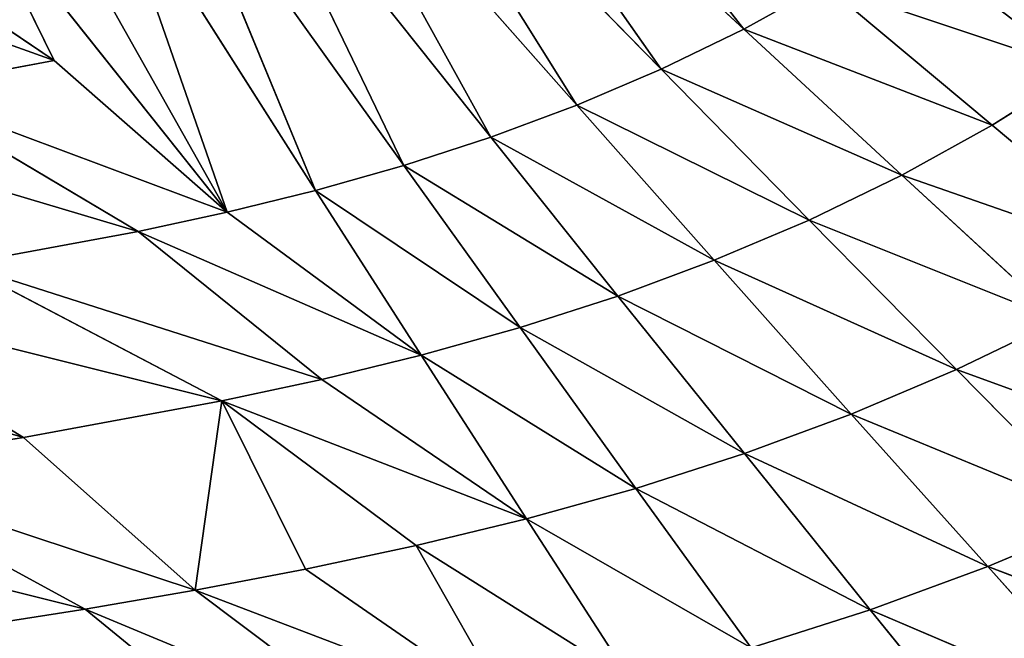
# Model space of a CAD drawing. Extents: x 0 to 605, y 0 to 400.
# Tile 809 of 1056: x 325 to 365, y 127 to 152. Entities that reach past the tile are written whole.
import ezdxf

# ---------------------------------------------------------------- set-up
doc = ezdxf.new("R2010")
doc.units = 0
doc.header["$LTSCALE"] = 25.4
doc.layers.get('0').update_dxf_attribs({"linetype": 'CONTINUOUS'})

# ---------------------------------------------------------------- blocks, each defined once
blk = doc.blocks.new('ATLANTA610_-_S_STL')
at = {"color": 0}
for p, q in [((364.622, 29.383, 277.906), (359.588, 28.558, 271.696)), ((364.622, 29.383, 277.906), (359.588, 28.558, 271.696)), ((359.588, 28.558, 271.696), (369.753, 29.309, 276.034)), ((359.588, 28.558, 271.696), (369.753, 29.309, 276.034)), ((364.301, 28.498, 269.967), (369.753, 29.309, 276.034)), ((364.301, 28.498, 269.967), (369.753, 29.309, 276.034)), ((335.381, 28.897, 277.659), (328.065, 28.174, 271.67)), ((335.381, 28.897, 277.659), (328.065, 28.174, 271.67)), ((364.301, 28.498, 269.967), (374.793, 29.238, 273.924)), ((364.301, 28.498, 269.967), (374.793, 29.238, 273.924)), ((332.475, 28.116, 270.907), (340.244, 28.825, 276.746)), ((332.475, 28.116, 270.907), (340.244, 28.825, 276.746)), ((336.906, 28.059, 270.065), (345.117, 28.755, 275.721)), ((336.906, 28.059, 270.065), (345.117, 28.755, 275.721)), ((345.117, 28.755, 275.721), (341.346, 28.004, 269.121)), ((345.117, 28.755, 275.721), (341.346, 28.004, 269.121)), ((349.98, 28.687, 274.556), (341.346, 28.004, 269.121)), ((349.98, 28.687, 274.556), (341.346, 28.004, 269.121)), ((345.776, 27.95, 268.05), (349.98, 28.687, 274.556)), ((345.776, 27.95, 268.05), (349.98, 28.687, 274.556)), ((354.809, 28.621, 273.221), (345.776, 27.95, 268.05)), ((354.809, 28.621, 273.221), (345.776, 27.95, 268.05)), ((354.809, 28.621, 273.221), (350.175, 27.898, 266.824)), ((354.809, 28.621, 273.221), (350.175, 27.898, 266.824)), ((350.175, 27.898, 266.824), (359.588, 28.558, 271.696)), ((350.175, 27.898, 266.824), (359.588, 28.558, 271.696)), ((359.588, 28.558, 271.696), (354.529, 27.848, 265.427)), ((359.588, 28.558, 271.696), (354.529, 27.848, 265.427)), ((354.529, 27.848, 265.427), (364.301, 28.498, 269.967)), ((354.529, 27.848, 265.427), (364.301, 28.498, 269.967)), ((354.809, 28.621, 273.221), (359.588, 28.558, 271.696)), ((354.809, 28.621, 273.221), (359.588, 28.558, 271.696)), ((358.823, 27.801, 263.843), (364.301, 28.498, 269.967)), ((358.823, 27.801, 263.843), (364.301, 28.498, 269.967)), ((359.588, 28.558, 271.696), (364.301, 28.498, 269.967)), ((359.588, 28.558, 271.696), (364.301, 28.498, 269.967)), ((364.301, 28.498, 269.967), (368.932, 28.441, 268.019)), ((364.301, 28.498, 269.967), (368.932, 28.441, 268.019)), ((317.692, 27.587, 266.028), (328.065, 28.174, 271.67)), ((317.692, 27.587, 266.028), (328.065, 28.174, 271.67)), ((319.321, 28.294, 273.032), (328.065, 28.174, 271.67)), ((319.321, 28.294, 273.032), (328.065, 28.174, 271.67)), ((332.475, 28.116, 270.907), (325.579, 27.494, 264.782)), ((332.475, 28.116, 270.907), (325.579, 27.494, 264.782)), ((332.475, 28.116, 270.907), (328.065, 28.174, 271.67)), ((332.475, 28.116, 270.907), (328.065, 28.174, 271.67)), ((332.475, 28.116, 270.907), (333.553, 27.405, 263.317)), ((332.475, 28.116, 270.907), (336.906, 28.059, 270.065)), ((332.475, 28.116, 270.907), (333.553, 27.405, 263.317)), ((332.475, 28.116, 270.907), (336.906, 28.059, 270.065)), ((358.823, 27.801, 263.843), (368.932, 28.441, 268.019)), ((358.823, 27.801, 263.843), (368.932, 28.441, 268.019)), ((368.932, 28.441, 268.019), (363.043, 27.756, 262.06)), ((368.932, 28.441, 268.019), (363.043, 27.756, 262.06)), ((373.462, 28.388, 265.841), (363.043, 27.756, 262.06)), ((373.462, 28.388, 265.841), (363.043, 27.756, 262.06)), ((333.553, 27.405, 263.317), (336.906, 28.059, 270.065)), ((333.553, 27.405, 263.317), (336.906, 28.059, 270.065)), ((333.553, 27.405, 263.317), (341.346, 28.004, 269.121)), ((333.553, 27.405, 263.317), (341.346, 28.004, 269.121)), ((341.346, 28.004, 269.121), (336.906, 28.059, 270.065)), ((341.346, 28.004, 269.121), (336.906, 28.059, 270.065)), ((337.558, 27.362, 262.458), (345.776, 27.95, 268.05)), ((337.558, 27.362, 262.458), (345.776, 27.95, 268.05)), ((345.776, 27.95, 268.05), (341.346, 28.004, 269.121)), ((345.776, 27.95, 268.05), (341.346, 28.004, 269.121)), ((341.553, 27.32, 261.484), (345.776, 27.95, 268.05)), ((341.553, 27.32, 261.484), (345.776, 27.95, 268.05)), ((341.553, 27.32, 261.484), (350.175, 27.898, 266.824)), ((341.553, 27.32, 261.484), (350.175, 27.898, 266.824)), ((345.521, 27.28, 260.371), (350.175, 27.898, 266.824)), ((345.521, 27.28, 260.371), (350.175, 27.898, 266.824)), ((345.521, 27.28, 260.371), (354.529, 27.848, 265.427)), ((345.521, 27.28, 260.371), (354.529, 27.848, 265.427)), ((350.175, 27.898, 266.824), (345.776, 27.95, 268.05)), ((350.175, 27.898, 266.824), (345.776, 27.95, 268.05)), ((349.448, 27.241, 259.104), (354.529, 27.848, 265.427)), ((349.448, 27.241, 259.104), (354.529, 27.848, 265.427)), ((349.448, 27.241, 259.104), (358.823, 27.801, 263.843)), ((349.448, 27.241, 259.104), (358.823, 27.801, 263.843)), ((354.529, 27.848, 265.427), (350.175, 27.898, 266.824)), ((354.529, 27.848, 265.427), (350.175, 27.898, 266.824)), ((353.322, 27.204, 257.668), (358.823, 27.801, 263.843)), ((353.322, 27.204, 257.668), (358.823, 27.801, 263.843)), ((353.322, 27.204, 257.668), (363.043, 27.756, 262.06)), ((353.322, 27.204, 257.668), (363.043, 27.756, 262.06)), ((358.823, 27.801, 263.843), (354.529, 27.848, 265.427)), ((358.823, 27.801, 263.843), (354.529, 27.848, 265.427)), ((357.128, 27.169, 256.053), (363.043, 27.756, 262.06)), ((357.128, 27.169, 256.053), (363.043, 27.756, 262.06)), ((357.128, 27.169, 256.053), (367.17, 27.713, 260.068)), ((357.128, 27.169, 256.053), (367.17, 27.713, 260.068)), ((363.043, 27.756, 262.06), (358.823, 27.801, 263.843)), ((363.043, 27.756, 262.06), (358.823, 27.801, 263.843)), ((360.851, 27.136, 254.25), (367.17, 27.713, 260.068)), ((360.851, 27.136, 254.25), (367.17, 27.713, 260.068)), ((367.17, 27.713, 260.068), (363.043, 27.756, 262.06)), ((367.17, 27.713, 260.068), (363.043, 27.756, 262.06)), ((316.056, 26.986, 258.954), (325.579, 27.494, 264.782)), ((316.056, 26.986, 258.954), (325.579, 27.494, 264.782)), ((325.579, 27.494, 264.782), (317.692, 27.587, 266.028)), ((325.579, 27.494, 264.782), (317.692, 27.587, 266.028)), ((323.083, 26.916, 257.83), (333.553, 27.405, 263.317)), ((323.083, 26.916, 257.83), (333.553, 27.405, 263.317)), ((333.553, 27.405, 263.317), (325.579, 27.494, 264.782)), ((333.553, 27.405, 263.317), (325.579, 27.494, 264.782)), ((330.187, 26.849, 256.511), (337.558, 27.362, 262.458)), ((330.187, 26.849, 256.511), (337.558, 27.362, 262.458)), ((333.553, 27.405, 263.317), (337.558, 27.362, 262.458)), ((333.553, 27.405, 263.317), (337.558, 27.362, 262.458)), ((333.755, 26.817, 255.739), (341.553, 27.32, 261.484)), ((333.755, 26.817, 255.739), (341.553, 27.32, 261.484)), ((337.314, 26.785, 254.864), (341.553, 27.32, 261.484)), ((337.314, 26.785, 254.864), (341.553, 27.32, 261.484)), ((337.558, 27.362, 262.458), (341.553, 27.32, 261.484)), ((337.558, 27.362, 262.458), (341.553, 27.32, 261.484)), ((341.553, 27.32, 261.484), (345.521, 27.28, 260.371)), ((341.553, 27.32, 261.484), (345.521, 27.28, 260.371)), ((360.851, 27.136, 254.25), (371.191, 27.673, 257.855)), ((360.851, 27.136, 254.25), (371.191, 27.673, 257.855)), ((364.478, 27.105, 252.248), (371.191, 27.673, 257.855)), ((364.478, 27.105, 252.248), (371.191, 27.673, 257.855)), ((323.083, 26.916, 257.83), (330.187, 26.849, 256.511)), ((323.083, 26.916, 257.83), (330.187, 26.849, 256.511)), ((337.314, 26.785, 254.864), (345.521, 27.28, 260.371)), ((337.314, 26.785, 254.864), (345.521, 27.28, 260.371)), ((340.849, 26.755, 253.866), (345.521, 27.28, 260.371)), ((340.849, 26.755, 253.866), (345.521, 27.28, 260.371)), ((340.849, 26.755, 253.866), (349.448, 27.241, 259.104)), ((340.849, 26.755, 253.866), (349.448, 27.241, 259.104)), ((344.348, 26.725, 252.731), (349.448, 27.241, 259.104)), ((344.348, 26.725, 252.731), (349.448, 27.241, 259.104)), ((344.348, 26.725, 252.731), (353.322, 27.204, 257.668)), ((344.348, 26.725, 252.731), (353.322, 27.204, 257.668)), ((345.521, 27.28, 260.371), (349.448, 27.241, 259.104)), ((345.521, 27.28, 260.371), (349.448, 27.241, 259.104)), ((347.799, 26.697, 251.446), (353.322, 27.204, 257.668)), ((347.799, 26.697, 251.446), (353.322, 27.204, 257.668)), ((347.799, 26.697, 251.446), (357.128, 27.169, 256.053)), ((347.799, 26.697, 251.446), (357.128, 27.169, 256.053)), ((349.448, 27.241, 259.104), (353.322, 27.204, 257.668)), ((349.448, 27.241, 259.104), (353.322, 27.204, 257.668)), ((351.19, 26.671, 250.002), (357.128, 27.169, 256.053)), ((351.19, 26.671, 250.002), (357.128, 27.169, 256.053)), ((351.19, 26.671, 250.002), (360.851, 27.136, 254.25)), ((351.19, 26.671, 250.002), (360.851, 27.136, 254.25)), ((353.322, 27.204, 257.668), (357.128, 27.169, 256.053)), ((353.322, 27.204, 257.668), (357.128, 27.169, 256.053)), ((354.507, 26.646, 248.39), (360.851, 27.136, 254.25)), ((354.507, 26.646, 248.39), (360.851, 27.136, 254.25)), ((354.507, 26.646, 248.39), (364.478, 27.105, 252.248)), ((354.507, 26.646, 248.39), (364.478, 27.105, 252.248)), ((357.128, 27.169, 256.053), (360.851, 27.136, 254.25)), ((357.128, 27.169, 256.053), (360.851, 27.136, 254.25)), ((357.739, 26.622, 246.602), (364.478, 27.105, 252.248)), ((357.739, 26.622, 246.602), (364.478, 27.105, 252.248)), ((360.851, 27.136, 254.25), (364.478, 27.105, 252.248)), ((360.851, 27.136, 254.25), (364.478, 27.105, 252.248)), ((364.478, 27.105, 252.248), (367.993, 27.077, 250.041)), ((364.478, 27.105, 252.248), (367.993, 27.077, 250.041)), ((330.187, 26.849, 256.511), (320.578, 26.431, 250.819)), ((330.187, 26.849, 256.511), (320.578, 26.431, 250.819)), ((333.755, 26.817, 255.739), (323.42, 25.997, 242.74)), ((333.755, 26.817, 255.739), (323.42, 25.997, 242.74)), ((326.109, 25.981, 242.149), (333.755, 26.817, 255.739)), ((326.109, 25.981, 242.149), (333.755, 26.817, 255.739)), ((333.755, 26.817, 255.739), (326.809, 26.382, 249.65)), ((333.755, 26.817, 255.739), (326.809, 26.382, 249.65)), ((328.792, 25.965, 241.481), (333.755, 26.817, 255.739)), ((328.792, 25.965, 241.481), (333.755, 26.817, 255.739)), ((328.792, 25.965, 241.481), (337.314, 26.785, 254.864)), ((328.792, 25.965, 241.481), (337.314, 26.785, 254.864)), ((330.187, 26.849, 256.511), (333.755, 26.817, 255.739)), ((330.187, 26.849, 256.511), (333.755, 26.817, 255.739)), ((331.457, 25.949, 240.72), (337.314, 26.785, 254.864)), ((331.457, 25.949, 240.72), (337.314, 26.785, 254.864)), ((331.457, 25.949, 240.72), (340.849, 26.755, 253.866)), ((331.457, 25.949, 240.72), (340.849, 26.755, 253.866)), ((333.755, 26.817, 255.739), (337.314, 26.785, 254.864)), ((333.755, 26.817, 255.739), (337.314, 26.785, 254.864)), ((334.095, 25.934, 239.856), (340.849, 26.755, 253.866)), ((334.095, 25.934, 239.856), (340.849, 26.755, 253.866)), ((334.095, 25.934, 239.856), (344.348, 26.725, 252.731)), ((334.095, 25.934, 239.856), (344.348, 26.725, 252.731)), ((336.696, 25.92, 238.88), (344.348, 26.725, 252.731)), ((336.696, 25.92, 238.88), (344.348, 26.725, 252.731)), ((336.696, 25.92, 238.88), (347.799, 26.697, 251.446)), ((336.696, 25.92, 238.88), (347.799, 26.697, 251.446)), ((337.314, 26.785, 254.864), (340.849, 26.755, 253.866)), ((337.314, 26.785, 254.864), (340.849, 26.755, 253.866)), ((339.253, 25.906, 237.784), (347.799, 26.697, 251.446)), ((339.253, 25.906, 237.784), (347.799, 26.697, 251.446)), ((339.253, 25.906, 237.784), (351.19, 26.671, 250.002)), ((339.253, 25.906, 237.784), (351.19, 26.671, 250.002)), ((340.849, 26.755, 253.866), (344.348, 26.725, 252.731)), ((340.849, 26.755, 253.866), (344.348, 26.725, 252.731)), ((341.754, 25.893, 236.561), (351.19, 26.671, 250.002)), ((341.754, 25.893, 236.561), (351.19, 26.671, 250.002)), ((341.754, 25.893, 236.561), (354.507, 26.646, 248.39)), ((341.754, 25.893, 236.561), (354.507, 26.646, 248.39)), ((344.19, 25.881, 235.207), (354.507, 26.646, 248.39)), ((344.19, 25.881, 235.207), (354.507, 26.646, 248.39)), ((344.348, 26.725, 252.731), (347.799, 26.697, 251.446)), ((344.348, 26.725, 252.731), (347.799, 26.697, 251.446)), ((347.799, 26.697, 251.446), (351.19, 26.671, 250.002)), ((347.799, 26.697, 251.446), (351.19, 26.671, 250.002)), ((351.19, 26.671, 250.002), (354.507, 26.646, 248.39)), ((351.19, 26.671, 250.002), (354.507, 26.646, 248.39)), ((354.507, 26.646, 248.39), (357.739, 26.622, 246.602)), ((354.507, 26.646, 248.39), (357.739, 26.622, 246.602)), ((326.809, 26.382, 249.65), (318.065, 26.032, 243.753)), ((326.809, 26.382, 249.65), (318.065, 26.032, 243.753)), ((320.578, 26.431, 250.819), (326.809, 26.382, 249.65)), ((320.578, 26.431, 250.819), (326.809, 26.382, 249.65)), ((326.809, 26.382, 249.65), (323.42, 25.997, 242.74)), ((326.809, 26.382, 249.65), (323.42, 25.997, 242.74))]:
    blk.add_line(p, q, dxfattribs=at)
mesh = blk.add_polyface(dxfattribs=at)
corners = [(364.622, 29.383, 277.906), (359.588, 28.558, 271.696), (354.809, 28.621, 273.221)]
mesh.append_faces([[corners[k] for k in face] for face in [(0, 1, 2)]], dxfattribs={"color": 0})
mesh = blk.add_polyface(dxfattribs=at)
corners = [(364.622, 29.383, 277.906), (369.753, 29.309, 276.034), (359.588, 28.558, 271.696)]
mesh.append_faces([[corners[k] for k in face] for face in [(0, 1, 2)]], dxfattribs={"color": 0})
mesh = blk.add_polyface(dxfattribs=at)
corners = [(369.753, 29.309, 276.034), (364.301, 28.498, 269.967), (359.588, 28.558, 271.696)]
mesh.append_faces([[corners[k] for k in face] for face in [(0, 1, 2)]], dxfattribs={"color": 0})
mesh = blk.add_polyface(dxfattribs=at)
corners = [(369.753, 29.309, 276.034), (374.793, 29.238, 273.924), (364.301, 28.498, 269.967)]
mesh.append_faces([[corners[k] for k in face] for face in [(0, 1, 2)]], dxfattribs={"color": 0})
mesh = blk.add_polyface(dxfattribs=at)
corners = [(319.321, 28.294, 273.032), (335.381, 28.897, 277.659), (328.065, 28.174, 271.67), (330.54, 28.971, 278.486)]
mesh.append_faces([[corners[k] for k in face] for face in [(0, 1, 2), (1, 0, 3)]], dxfattribs={"vtx0": -1, "color": 0})
mesh = blk.add_polyface(dxfattribs=at)
corners = [(328.065, 28.174, 271.67), (340.244, 28.825, 276.746), (332.475, 28.116, 270.907), (335.381, 28.897, 277.659)]
mesh.append_faces([[corners[k] for k in face] for face in [(0, 1, 2), (1, 0, 3)]], dxfattribs={"vtx0": -1, "color": 0})
mesh = blk.add_polyface(dxfattribs=at)
corners = [(374.793, 29.238, 273.924), (368.932, 28.441, 268.019), (364.301, 28.498, 269.967)]
mesh.append_faces([[corners[k] for k in face] for face in [(0, 1, 2)]], dxfattribs={"color": 0})
mesh = blk.add_polyface(dxfattribs=at)
corners = [(332.475, 28.116, 270.907), (345.117, 28.755, 275.721), (336.906, 28.059, 270.065), (340.244, 28.825, 276.746)]
mesh.append_faces([[corners[k] for k in face] for face in [(0, 1, 2), (1, 0, 3)]], dxfattribs={"vtx0": -1, "color": 0})
mesh = blk.add_polyface(dxfattribs=at)
corners = [(345.117, 28.755, 275.721), (341.346, 28.004, 269.121), (336.906, 28.059, 270.065)]
mesh.append_faces([[corners[k] for k in face] for face in [(0, 1, 2)]], dxfattribs={"color": 0})
mesh = blk.add_polyface(dxfattribs=at)
corners = [(345.117, 28.755, 275.721), (349.98, 28.687, 274.556), (341.346, 28.004, 269.121)]
mesh.append_faces([[corners[k] for k in face] for face in [(0, 1, 2)]], dxfattribs={"color": 0})
mesh = blk.add_polyface(dxfattribs=at)
corners = [(349.98, 28.687, 274.556), (345.776, 27.95, 268.05), (341.346, 28.004, 269.121)]
mesh.append_faces([[corners[k] for k in face] for face in [(0, 1, 2)]], dxfattribs={"color": 0})
mesh = blk.add_polyface(dxfattribs=at)
corners = [(349.98, 28.687, 274.556), (354.809, 28.621, 273.221), (345.776, 27.95, 268.05)]
mesh.append_faces([[corners[k] for k in face] for face in [(0, 1, 2)]], dxfattribs={"color": 0})
mesh = blk.add_polyface(dxfattribs=at)
corners = [(354.809, 28.621, 273.221), (350.175, 27.898, 266.824), (345.776, 27.95, 268.05)]
mesh.append_faces([[corners[k] for k in face] for face in [(0, 1, 2)]], dxfattribs={"color": 0})
mesh = blk.add_polyface(dxfattribs=at)
corners = [(354.809, 28.621, 273.221), (359.588, 28.558, 271.696), (350.175, 27.898, 266.824)]
mesh.append_faces([[corners[k] for k in face] for face in [(0, 1, 2)]], dxfattribs={"color": 0})
mesh = blk.add_polyface(dxfattribs=at)
corners = [(359.588, 28.558, 271.696), (354.529, 27.848, 265.427), (350.175, 27.898, 266.824)]
mesh.append_faces([[corners[k] for k in face] for face in [(0, 1, 2)]], dxfattribs={"color": 0})
mesh = blk.add_polyface(dxfattribs=at)
corners = [(359.588, 28.558, 271.696), (364.301, 28.498, 269.967), (354.529, 27.848, 265.427)]
mesh.append_faces([[corners[k] for k in face] for face in [(0, 1, 2)]], dxfattribs={"color": 0})
mesh = blk.add_polyface(dxfattribs=at)
corners = [(364.301, 28.498, 269.967), (358.823, 27.801, 263.843), (354.529, 27.848, 265.427)]
mesh.append_faces([[corners[k] for k in face] for face in [(0, 1, 2)]], dxfattribs={"color": 0})
mesh = blk.add_polyface(dxfattribs=at)
corners = [(364.301, 28.498, 269.967), (368.932, 28.441, 268.019), (358.823, 27.801, 263.843)]
mesh.append_faces([[corners[k] for k in face] for face in [(0, 1, 2)]], dxfattribs={"color": 0})
mesh = blk.add_polyface(dxfattribs=at)
corners = [(309.843, 27.682, 267.13), (328.065, 28.174, 271.67), (317.692, 27.587, 266.028), (319.321, 28.294, 273.032)]
mesh.append_faces([[corners[k] for k in face] for face in [(0, 1, 2), (1, 0, 3)]], dxfattribs={"vtx0": -1, "color": 0})
mesh = blk.add_polyface(dxfattribs=at)
corners = [(317.692, 27.587, 266.028), (332.475, 28.116, 270.907), (325.579, 27.494, 264.782), (328.065, 28.174, 271.67)]
mesh.append_faces([[corners[k] for k in face] for face in [(0, 1, 2), (1, 0, 3)]], dxfattribs={"vtx0": -1, "color": 0})
mesh = blk.add_polyface(dxfattribs=at)
corners = [(332.475, 28.116, 270.907), (333.553, 27.405, 263.317), (325.579, 27.494, 264.782)]
mesh.append_faces([[corners[k] for k in face] for face in [(0, 1, 2)]], dxfattribs={"color": 0})
mesh = blk.add_polyface(dxfattribs=at)
corners = [(332.475, 28.116, 270.907), (336.906, 28.059, 270.065), (333.553, 27.405, 263.317)]
mesh.append_faces([[corners[k] for k in face] for face in [(0, 1, 2)]], dxfattribs={"color": 0})
mesh = blk.add_polyface(dxfattribs=at)
corners = [(368.932, 28.441, 268.019), (363.043, 27.756, 262.06), (358.823, 27.801, 263.843)]
mesh.append_faces([[corners[k] for k in face] for face in [(0, 1, 2)]], dxfattribs={"color": 0})
mesh = blk.add_polyface(dxfattribs=at)
corners = [(368.932, 28.441, 268.019), (373.462, 28.388, 265.841), (363.043, 27.756, 262.06)]
mesh.append_faces([[corners[k] for k in face] for face in [(0, 1, 2)]], dxfattribs={"color": 0})
mesh = blk.add_polyface(dxfattribs=at)
corners = [(373.462, 28.388, 265.841), (367.17, 27.713, 260.068), (363.043, 27.756, 262.06)]
mesh.append_faces([[corners[k] for k in face] for face in [(0, 1, 2)]], dxfattribs={"color": 0})
mesh = blk.add_polyface(dxfattribs=at)
corners = [(336.906, 28.059, 270.065), (341.346, 28.004, 269.121), (333.553, 27.405, 263.317)]
mesh.append_faces([[corners[k] for k in face] for face in [(0, 1, 2)]], dxfattribs={"color": 0})
mesh = blk.add_polyface(dxfattribs=at)
corners = [(333.553, 27.405, 263.317), (345.776, 27.95, 268.05), (337.558, 27.362, 262.458), (341.346, 28.004, 269.121)]
mesh.append_faces([[corners[k] for k in face] for face in [(0, 1, 2), (1, 0, 3)]], dxfattribs={"vtx0": -1, "color": 0})
mesh = blk.add_polyface(dxfattribs=at)
corners = [(345.776, 27.95, 268.05), (341.553, 27.32, 261.484), (337.558, 27.362, 262.458)]
mesh.append_faces([[corners[k] for k in face] for face in [(0, 1, 2)]], dxfattribs={"color": 0})
mesh = blk.add_polyface(dxfattribs=at)
corners = [(345.776, 27.95, 268.05), (350.175, 27.898, 266.824), (341.553, 27.32, 261.484)]
mesh.append_faces([[corners[k] for k in face] for face in [(0, 1, 2)]], dxfattribs={"color": 0})
mesh = blk.add_polyface(dxfattribs=at)
corners = [(350.175, 27.898, 266.824), (345.521, 27.28, 260.371), (341.553, 27.32, 261.484)]
mesh.append_faces([[corners[k] for k in face] for face in [(0, 1, 2)]], dxfattribs={"color": 0})
mesh = blk.add_polyface(dxfattribs=at)
corners = [(350.175, 27.898, 266.824), (354.529, 27.848, 265.427), (345.521, 27.28, 260.371)]
mesh.append_faces([[corners[k] for k in face] for face in [(0, 1, 2)]], dxfattribs={"color": 0})
mesh = blk.add_polyface(dxfattribs=at)
corners = [(354.529, 27.848, 265.427), (349.448, 27.241, 259.104), (345.521, 27.28, 260.371)]
mesh.append_faces([[corners[k] for k in face] for face in [(0, 1, 2)]], dxfattribs={"color": 0})
mesh = blk.add_polyface(dxfattribs=at)
corners = [(354.529, 27.848, 265.427), (358.823, 27.801, 263.843), (349.448, 27.241, 259.104)]
mesh.append_faces([[corners[k] for k in face] for face in [(0, 1, 2)]], dxfattribs={"color": 0})
mesh = blk.add_polyface(dxfattribs=at)
corners = [(358.823, 27.801, 263.843), (353.322, 27.204, 257.668), (349.448, 27.241, 259.104)]
mesh.append_faces([[corners[k] for k in face] for face in [(0, 1, 2)]], dxfattribs={"color": 0})
mesh = blk.add_polyface(dxfattribs=at)
corners = [(358.823, 27.801, 263.843), (363.043, 27.756, 262.06), (353.322, 27.204, 257.668)]
mesh.append_faces([[corners[k] for k in face] for face in [(0, 1, 2)]], dxfattribs={"color": 0})
mesh = blk.add_polyface(dxfattribs=at)
corners = [(363.043, 27.756, 262.06), (357.128, 27.169, 256.053), (353.322, 27.204, 257.668)]
mesh.append_faces([[corners[k] for k in face] for face in [(0, 1, 2)]], dxfattribs={"color": 0})
mesh = blk.add_polyface(dxfattribs=at)
corners = [(363.043, 27.756, 262.06), (367.17, 27.713, 260.068), (357.128, 27.169, 256.053)]
mesh.append_faces([[corners[k] for k in face] for face in [(0, 1, 2)]], dxfattribs={"color": 0})
mesh = blk.add_polyface(dxfattribs=at)
corners = [(367.17, 27.713, 260.068), (360.851, 27.136, 254.25), (357.128, 27.169, 256.053)]
mesh.append_faces([[corners[k] for k in face] for face in [(0, 1, 2)]], dxfattribs={"color": 0})
mesh = blk.add_polyface(dxfattribs=at)
corners = [(367.17, 27.713, 260.068), (371.191, 27.673, 257.855), (360.851, 27.136, 254.25)]
mesh.append_faces([[corners[k] for k in face] for face in [(0, 1, 2)]], dxfattribs={"color": 0})
mesh = blk.add_polyface(dxfattribs=at)
corners = [(309.064, 27.058, 259.951), (325.579, 27.494, 264.782), (316.056, 26.986, 258.954), (317.692, 27.587, 266.028)]
mesh.append_faces([[corners[k] for k in face] for face in [(0, 1, 2), (1, 0, 3)]], dxfattribs={"vtx0": -1, "color": 0})
mesh = blk.add_polyface(dxfattribs=at)
corners = [(316.056, 26.986, 258.954), (333.553, 27.405, 263.317), (323.083, 26.916, 257.83), (325.579, 27.494, 264.782)]
mesh.append_faces([[corners[k] for k in face] for face in [(0, 1, 2), (1, 0, 3)]], dxfattribs={"vtx0": -1, "color": 0})
mesh = blk.add_polyface(dxfattribs=at)
corners = [(323.083, 26.916, 257.83), (337.558, 27.362, 262.458), (330.187, 26.849, 256.511), (333.553, 27.405, 263.317)]
mesh.append_faces([[corners[k] for k in face] for face in [(0, 1, 2), (1, 0, 3)]], dxfattribs={"vtx0": -1, "color": 0})
mesh = blk.add_polyface(dxfattribs=at)
corners = [(330.187, 26.849, 256.511), (341.553, 27.32, 261.484), (333.755, 26.817, 255.739), (337.558, 27.362, 262.458)]
mesh.append_faces([[corners[k] for k in face] for face in [(0, 1, 2), (1, 0, 3)]], dxfattribs={"vtx0": -1, "color": 0})
mesh = blk.add_polyface(dxfattribs=at)
corners = [(341.553, 27.32, 261.484), (337.314, 26.785, 254.864), (333.755, 26.817, 255.739)]
mesh.append_faces([[corners[k] for k in face] for face in [(0, 1, 2)]], dxfattribs={"color": 0})
mesh = blk.add_polyface(dxfattribs=at)
corners = [(341.553, 27.32, 261.484), (345.521, 27.28, 260.371), (337.314, 26.785, 254.864)]
mesh.append_faces([[corners[k] for k in face] for face in [(0, 1, 2)]], dxfattribs={"color": 0})
mesh = blk.add_polyface(dxfattribs=at)
corners = [(371.191, 27.673, 257.855), (364.478, 27.105, 252.248), (360.851, 27.136, 254.25)]
mesh.append_faces([[corners[k] for k in face] for face in [(0, 1, 2)]], dxfattribs={"color": 0})
mesh = blk.add_polyface(dxfattribs=at)
corners = [(371.191, 27.673, 257.855), (367.993, 27.077, 250.041), (364.478, 27.105, 252.248)]
mesh.append_faces([[corners[k] for k in face] for face in [(0, 1, 2)]], dxfattribs={"color": 0})
mesh = blk.add_polyface(dxfattribs=at)
corners = [(314.415, 26.482, 251.817), (330.187, 26.849, 256.511), (320.578, 26.431, 250.819), (323.083, 26.916, 257.83)]
mesh.append_faces([[corners[k] for k in face] for face in [(0, 1, 2), (1, 0, 3)]], dxfattribs={"vtx0": -1, "color": 0})
mesh = blk.add_polyface(dxfattribs=at)
corners = [(345.521, 27.28, 260.371), (340.849, 26.755, 253.866), (337.314, 26.785, 254.864)]
mesh.append_faces([[corners[k] for k in face] for face in [(0, 1, 2)]], dxfattribs={"color": 0})
mesh = blk.add_polyface(dxfattribs=at)
corners = [(345.521, 27.28, 260.371), (349.448, 27.241, 259.104), (340.849, 26.755, 253.866)]
mesh.append_faces([[corners[k] for k in face] for face in [(0, 1, 2)]], dxfattribs={"color": 0})
mesh = blk.add_polyface(dxfattribs=at)
corners = [(349.448, 27.241, 259.104), (344.348, 26.725, 252.731), (340.849, 26.755, 253.866)]
mesh.append_faces([[corners[k] for k in face] for face in [(0, 1, 2)]], dxfattribs={"color": 0})
mesh = blk.add_polyface(dxfattribs=at)
corners = [(349.448, 27.241, 259.104), (353.322, 27.204, 257.668), (344.348, 26.725, 252.731)]
mesh.append_faces([[corners[k] for k in face] for face in [(0, 1, 2)]], dxfattribs={"color": 0})
mesh = blk.add_polyface(dxfattribs=at)
corners = [(353.322, 27.204, 257.668), (347.799, 26.697, 251.446), (344.348, 26.725, 252.731)]
mesh.append_faces([[corners[k] for k in face] for face in [(0, 1, 2)]], dxfattribs={"color": 0})
mesh = blk.add_polyface(dxfattribs=at)
corners = [(353.322, 27.204, 257.668), (357.128, 27.169, 256.053), (347.799, 26.697, 251.446)]
mesh.append_faces([[corners[k] for k in face] for face in [(0, 1, 2)]], dxfattribs={"color": 0})
mesh = blk.add_polyface(dxfattribs=at)
corners = [(357.128, 27.169, 256.053), (351.19, 26.671, 250.002), (347.799, 26.697, 251.446)]
mesh.append_faces([[corners[k] for k in face] for face in [(0, 1, 2)]], dxfattribs={"color": 0})
mesh = blk.add_polyface(dxfattribs=at)
corners = [(357.128, 27.169, 256.053), (360.851, 27.136, 254.25), (351.19, 26.671, 250.002)]
mesh.append_faces([[corners[k] for k in face] for face in [(0, 1, 2)]], dxfattribs={"color": 0})
mesh = blk.add_polyface(dxfattribs=at)
corners = [(360.851, 27.136, 254.25), (354.507, 26.646, 248.39), (351.19, 26.671, 250.002)]
mesh.append_faces([[corners[k] for k in face] for face in [(0, 1, 2)]], dxfattribs={"color": 0})
mesh = blk.add_polyface(dxfattribs=at)
corners = [(360.851, 27.136, 254.25), (364.478, 27.105, 252.248), (354.507, 26.646, 248.39)]
mesh.append_faces([[corners[k] for k in face] for face in [(0, 1, 2)]], dxfattribs={"color": 0})
mesh = blk.add_polyface(dxfattribs=at)
corners = [(364.478, 27.105, 252.248), (357.739, 26.622, 246.602), (354.507, 26.646, 248.39)]
mesh.append_faces([[corners[k] for k in face] for face in [(0, 1, 2)]], dxfattribs={"color": 0})
mesh = blk.add_polyface(dxfattribs=at)
corners = [(357.739, 26.622, 246.602), (367.993, 27.077, 250.041), (360.871, 26.601, 244.631), (364.478, 27.105, 252.248)]
mesh.append_faces([[corners[k] for k in face] for face in [(0, 1, 2), (1, 0, 3)]], dxfattribs={"vtx0": -1, "color": 0})
mesh = blk.add_polyface(dxfattribs=at)
corners = [(360.871, 26.601, 244.631), (371.379, 27.05, 247.635), (363.888, 26.581, 242.483), (367.993, 27.077, 250.041)]
mesh.append_faces([[corners[k] for k in face] for face in [(0, 1, 2), (1, 0, 3)]], dxfattribs={"vtx0": -1, "color": 0})
mesh = blk.add_polyface(dxfattribs=at)
corners = [(320.578, 26.431, 250.819), (333.755, 26.817, 255.739), (326.809, 26.382, 249.65), (330.187, 26.849, 256.511)]
mesh.append_faces([[corners[k] for k in face] for face in [(0, 1, 2), (1, 0, 3)]], dxfattribs={"vtx0": -1, "color": 0})
mesh = blk.add_polyface(dxfattribs=at)
corners = [(333.755, 26.817, 255.739), (323.42, 25.997, 242.74), (326.809, 26.382, 249.65)]
mesh.append_faces([[corners[k] for k in face] for face in [(0, 1, 2)]], dxfattribs={"color": 0})
mesh = blk.add_polyface(dxfattribs=at)
corners = [(333.755, 26.817, 255.739), (326.109, 25.981, 242.149), (323.42, 25.997, 242.74)]
mesh.append_faces([[corners[k] for k in face] for face in [(0, 1, 2)]], dxfattribs={"color": 0})
mesh = blk.add_polyface(dxfattribs=at)
corners = [(333.755, 26.817, 255.739), (328.792, 25.965, 241.481), (326.109, 25.981, 242.149)]
mesh.append_faces([[corners[k] for k in face] for face in [(0, 1, 2)]], dxfattribs={"color": 0})
mesh = blk.add_polyface(dxfattribs=at)
corners = [(333.755, 26.817, 255.739), (337.314, 26.785, 254.864), (328.792, 25.965, 241.481)]
mesh.append_faces([[corners[k] for k in face] for face in [(0, 1, 2)]], dxfattribs={"color": 0})
mesh = blk.add_polyface(dxfattribs=at)
corners = [(337.314, 26.785, 254.864), (331.457, 25.949, 240.72), (328.792, 25.965, 241.481)]
mesh.append_faces([[corners[k] for k in face] for face in [(0, 1, 2)]], dxfattribs={"color": 0})
mesh = blk.add_polyface(dxfattribs=at)
corners = [(337.314, 26.785, 254.864), (340.849, 26.755, 253.866), (331.457, 25.949, 240.72)]
mesh.append_faces([[corners[k] for k in face] for face in [(0, 1, 2)]], dxfattribs={"color": 0})
mesh = blk.add_polyface(dxfattribs=at)
corners = [(340.849, 26.755, 253.866), (334.095, 25.934, 239.856), (331.457, 25.949, 240.72)]
mesh.append_faces([[corners[k] for k in face] for face in [(0, 1, 2)]], dxfattribs={"color": 0})
mesh = blk.add_polyface(dxfattribs=at)
corners = [(340.849, 26.755, 253.866), (344.348, 26.725, 252.731), (334.095, 25.934, 239.856)]
mesh.append_faces([[corners[k] for k in face] for face in [(0, 1, 2)]], dxfattribs={"color": 0})
mesh = blk.add_polyface(dxfattribs=at)
corners = [(344.348, 26.725, 252.731), (336.696, 25.92, 238.88), (334.095, 25.934, 239.856)]
mesh.append_faces([[corners[k] for k in face] for face in [(0, 1, 2)]], dxfattribs={"color": 0})
mesh = blk.add_polyface(dxfattribs=at)
corners = [(344.348, 26.725, 252.731), (347.799, 26.697, 251.446), (336.696, 25.92, 238.88)]
mesh.append_faces([[corners[k] for k in face] for face in [(0, 1, 2)]], dxfattribs={"color": 0})
mesh = blk.add_polyface(dxfattribs=at)
corners = [(347.799, 26.697, 251.446), (339.253, 25.906, 237.784), (336.696, 25.92, 238.88)]
mesh.append_faces([[corners[k] for k in face] for face in [(0, 1, 2)]], dxfattribs={"color": 0})
mesh = blk.add_polyface(dxfattribs=at)
corners = [(347.799, 26.697, 251.446), (351.19, 26.671, 250.002), (339.253, 25.906, 237.784)]
mesh.append_faces([[corners[k] for k in face] for face in [(0, 1, 2)]], dxfattribs={"color": 0})
mesh = blk.add_polyface(dxfattribs=at)
corners = [(351.19, 26.671, 250.002), (341.754, 25.893, 236.561), (339.253, 25.906, 237.784)]
mesh.append_faces([[corners[k] for k in face] for face in [(0, 1, 2)]], dxfattribs={"color": 0})
mesh = blk.add_polyface(dxfattribs=at)
corners = [(351.19, 26.671, 250.002), (354.507, 26.646, 248.39), (341.754, 25.893, 236.561)]
mesh.append_faces([[corners[k] for k in face] for face in [(0, 1, 2)]], dxfattribs={"color": 0})
mesh = blk.add_polyface(dxfattribs=at)
corners = [(354.507, 26.646, 248.39), (344.19, 25.881, 235.207), (341.754, 25.893, 236.561)]
mesh.append_faces([[corners[k] for k in face] for face in [(0, 1, 2)]], dxfattribs={"color": 0})
mesh = blk.add_polyface(dxfattribs=at)
corners = [(354.507, 26.646, 248.39), (357.739, 26.622, 246.602), (344.19, 25.881, 235.207)]
mesh.append_faces([[corners[k] for k in face] for face in [(0, 1, 2)]], dxfattribs={"color": 0})
mesh = blk.add_polyface(dxfattribs=at)
corners = [(312.768, 26.067, 244.621), (326.809, 26.382, 249.65), (318.065, 26.032, 243.753), (320.578, 26.431, 250.819)]
mesh.append_faces([[corners[k] for k in face] for face in [(0, 1, 2), (1, 0, 3)]], dxfattribs={"vtx0": -1, "color": 0})
mesh = blk.add_polyface(dxfattribs=at)
corners = [(326.809, 26.382, 249.65), (323.42, 25.997, 242.74), (318.065, 26.032, 243.753)]
mesh.append_faces([[corners[k] for k in face] for face in [(0, 1, 2)]], dxfattribs={"color": 0})

msp = doc.modelspace()

# ---------------------------------------------------------------- block references
at = {"color": 254, "extrusion": (0, -1, 5.55112e-17)}
msp.add_blockref('ATLANTA610_-_S_STL', (-0.269, -0.066, -399.883), dxfattribs=at)

doc.saveas('drawing.dxf')
